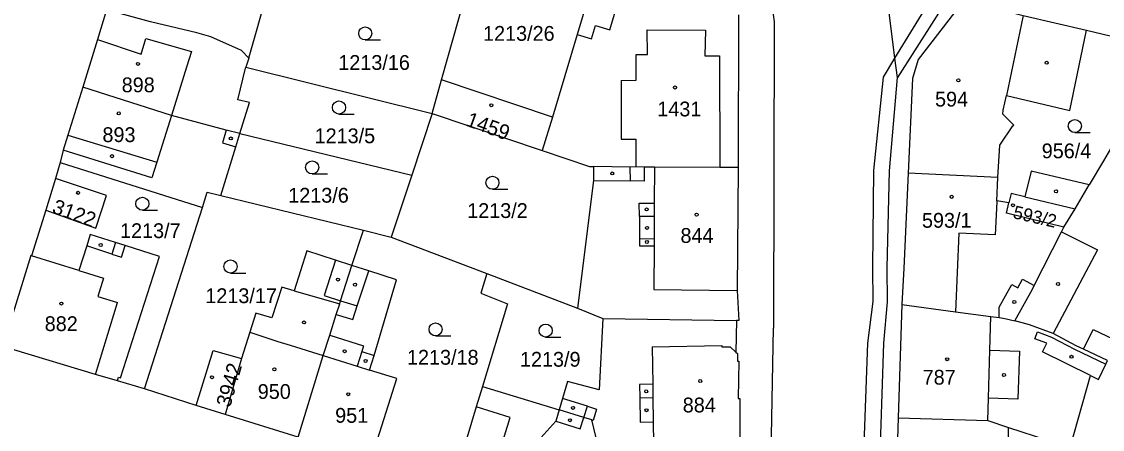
# Model space of a CAD drawing. Extents: x -679220 to -673243, y -1075091 to -1066557.
# Drawn here: x -676659.3 to -676535.2, y -1070817.8 to -1070770.9 of the extents above; entities that cross this region are included whole.
import ezdxf

# ---------------------------------------------------------------- set-up
doc = ezdxf.new("R2010")
doc.units = 0
for name, color, linetype in [('Hranice parcel', 7, 'Continuous'), ('Parcelní čísla', 7, 'Continuous'), ('Vnitřní kresba', 7, 'Continuous'), ('Značky budov', 7, 'Continuous'), ('Značky kultur', 7, 'Continuous')]:
    doc.layers.add(name, color=color, linetype=linetype)

msp = doc.modelspace()

# ---------------------------------------------------------------- linework, layer by layer
at = {"layer": 'Hranice parcel'}
for p, q in [((-676611.06, -1070777.63), (-676606.39, -1070761.11)), ((-676552.77, -1070768.03), (-676558.71, -1070777.35)), ((-676576.95, -1070770.15), (-676577.01, -1070787.69)), ((-676536.99, -1070771.92), (-676527.85, -1070774.08)), ((-676633.21, -1070775.11), (-676633.54, -1070776.16)), ((-676633.54, -1070776.16), (-676612.15, -1070781.49)), ((-676612.15, -1070781.49), (-676611.06, -1070777.63)), ((-676598.34, -1070781.89), (-676611.06, -1070777.63)), ((-676612.15, -1070781.49), (-676614.49, -1070788.56)), ((-676612.15, -1070781.49), (-676599.5, -1070785.74)), ((-676598.34, -1070781.89), (-676599.5, -1070785.74)), ((-676634.24, -1070783.78), (-676614.49, -1070788.56)), ((-676654.84, -1070787.11), (-676655.41, -1070788.96)), ((-676654.84, -1070787.11), (-676638.52, -1070792.27)), ((-676655.41, -1070788.96), (-676656.52, -1070792.58)), ((-676614.49, -1070788.56), (-676616.84, -1070795.67)), ((-676547.18, -1070788.82), (-676557.48, -1070788.35)), ((-676636.42, -1070790.88), (-676620.04, -1070794.89)), ((-676656.52, -1070792.58), (-676658.13, -1070797.82)), ((-676645.16, -1070813.11), (-676638.52, -1070792.27)), ((-676621.37, -1070798.93), (-676620.04, -1070794.89)), ((-676620.04, -1070794.89), (-676616.84, -1070795.67)), ((-676616.84, -1070795.67), (-676605.86, -1070799.86)), ((-676605.86, -1070799.86), (-676595.45, -1070803.84)), ((-676595.45, -1070803.84), (-676592.55, -1070805.03)), ((-676558.21, -1070803.43), (-676558.63, -1070816.42)), ((-676592.55, -1070805.03), (-676577.19, -1070805.26)), ((-676634.03, -1070809.62), (-676635.92, -1070816.06)), ((-676645.16, -1070813.11), (-676648.29, -1070812.19)), ((-676606.37, -1070812.84), (-676607.08, -1070815.18)), ((-676606.37, -1070812.84), (-676597.57, -1070815.51)), ((-676639.23, -1070815), (-676645.16, -1070813.11)), ((-676635.92, -1070816.06), (-676639.23, -1070815)), ((-676607.08, -1070815.18), (-676609.8, -1070824.12)), ((-676627.54, -1070818.64), (-676635.92, -1070816.06))]:
    msp.add_line(p, q, dxfattribs=at)
for points in [[(-676558.71, -1070777.35), (-676559, -1070775.13), (-676559.82, -1070768.65), (-676561.31, -1070761.21), (-676561.64, -1070759.91)], [(-676593.31, -1070765.15), (-676595.49, -1070772.42), (-676598.34, -1070781.89)], [(-676631.09, -1070767.6), (-676633.18, -1070775.01), (-676633.21, -1070775.11)], [(-676549.38, -1070768.93), (-676552.15, -1070769.87), (-676556.34, -1070775.27), (-676556.98, -1070777.46), (-676557.48, -1070788.35)], [(-676549.38, -1070768.93), (-676544.27, -1070770.21), (-676536.99, -1070771.92)], [(-676649.53, -1070769.59), (-676650.56, -1070772.98), (-676652.26, -1070778.45)], [(-676633.21, -1070775.11), (-676634.05, -1070774.25), (-676637.55, -1070772.67), (-676639.17, -1070772.23), (-676644.47, -1070770.94), (-676649.53, -1070769.59)], [(-676547.18, -1070788.82), (-676546.96, -1070785.11), (-676545.47, -1070782.88), (-676545.35, -1070782.8), (-676546.62, -1070781.55), (-676546.57, -1070781.1), (-676546.21, -1070779.4), (-676538.93, -1070781.12), (-676536.99, -1070771.92)], [(-676527.85, -1070774.08), (-676528.36, -1070775.16), (-676529.7, -1070777.51), (-676534.26, -1070785.52), (-676535.05, -1070786.9), (-676536.7, -1070789.69)], [(-676634.24, -1070783.78), (-676633.13, -1070780.22), (-676634.47, -1070779.9), (-676633.58, -1070776.28), (-676633.54, -1070776.16)], [(-676565.16, -1070934.01), (-676565.13, -1070933.22), (-676563.95, -1070912.72), (-676562.69, -1070879.56), (-676562.18, -1070870.58), (-676561.76, -1070853.32), (-676560.29, -1070807.87), (-676559.86, -1070803.11), (-676559.88, -1070799.2), (-676559.64, -1070788.06), (-676558.71, -1070777.35)], [(-676652.26, -1070778.45), (-676653.97, -1070783.95), (-676654.51, -1070785.7), (-676654.84, -1070787.11)], [(-676634.24, -1070783.78), (-676635.78, -1070783.41), (-676642.07, -1070781.69), (-676652.26, -1070778.45)], [(-676636.42, -1070790.88), (-676634.69, -1070785.32), (-676634.24, -1070783.78)], [(-676599.5, -1070785.74), (-676594.07, -1070787.57), (-676593.62, -1070787.58)], [(-676593.62, -1070787.58), (-676593.63, -1070789.19), (-676595.45, -1070803.84)], [(-676577.01, -1070787.69), (-676579.12, -1070787.69), (-676586.62, -1070787.63), (-676587.79, -1070787.63), (-676588.76, -1070787.62), (-676589.39, -1070787.63), (-676593.62, -1070787.58)], [(-676577.01, -1070787.69), (-676577.11, -1070801.8), (-676576.94, -1070805.26), (-676577.19, -1070805.26)], [(-676536.7, -1070789.69), (-676543.37, -1070788.09), (-676544.08, -1070791.06), (-676545.66, -1070790.68), (-676545.91, -1070791.72)], [(-676656.52, -1070792.58), (-676650.77, -1070794.64), (-676649.53, -1070790.91), (-676655.41, -1070788.96)], [(-676557.48, -1070788.35), (-676557.98, -1070799.24), (-676558.21, -1070803.43)], [(-676545.91, -1070791.72), (-676547.3, -1070791.51), (-676547.18, -1070788.82)], [(-676638.52, -1070792.27), (-676637.97, -1070790.5), (-676636.42, -1070790.88)], [(-676539.6, -1070794.52), (-676538.32, -1070792.44), (-676536.7, -1070789.69)], [(-676539.6, -1070794.52), (-676546.2, -1070792.93), (-676545.91, -1070791.72)], [(-676648.29, -1070812.19), (-676648.16, -1070811.76), (-676647.94, -1070811.82), (-676643.44, -1070797.91), (-676647.39, -1070796.65), (-676648.49, -1070796.3), (-676651.4, -1070795.37), (-676651.81, -1070796.68), (-676652.71, -1070799.52), (-676658.13, -1070797.82)], [(-676545.25, -1070805.3), (-676543.21, -1070801.64), (-676543.01, -1070801.24), (-676539.88, -1070795.06), (-676539.6, -1070794.52)], [(-676658.13, -1070797.82), (-676658.23, -1070797.79), (-676661.02, -1070806.85)], [(-676621.37, -1070798.93), (-676623.25, -1070798.32), (-676626.55, -1070797.27), (-676627.97, -1070801.83), (-676629.42, -1070801.41), (-676630.57, -1070804.93), (-676632.4, -1070804.42), (-676633.08, -1070806.6), (-676634.03, -1070809.62)], [(-676627.54, -1070818.64), (-676624.64, -1070809.28), (-676623.9, -1070806.93), (-676623.15, -1070804.55), (-676622.76, -1070803.34), (-676622.65, -1070802.98), (-676621.37, -1070798.93)], [(-676619.15, -1070821.22), (-676616.19, -1070811.92), (-676619.32, -1070810.94), (-676618.79, -1070809.27), (-676616.23, -1070800.57), (-676619.43, -1070799.55), (-676621.37, -1070798.93)], [(-676605.86, -1070799.86), (-676606.56, -1070802.13), (-676603.48, -1070803.34), (-676606.37, -1070812.84)], [(-676558.21, -1070803.43), (-676552.04, -1070804.26), (-676547.98, -1070804.8), (-676547.05, -1070804.92), (-676546.37, -1070805.02), (-676545.25, -1070805.3)], [(-676592.55, -1070805.03), (-676592.98, -1070813.22), (-676596.59, -1070812.27), (-676597.18, -1070814.23), (-676597.57, -1070815.51)], [(-676577.19, -1070805.26), (-676577.26, -1070808.89), (-676577.1, -1070809.03), (-676577.09, -1070809.94), (-676576.94, -1070809.94), (-676576.99, -1070814.2), (-676576.81, -1070814.2), (-676576.82, -1070819.25)], [(-676534.58, -1070809.86), (-676537.34, -1070808.55), (-676538.18, -1070808.15), (-676540.83, -1070806.73), (-676543.54, -1070805.74), (-676545.25, -1070805.3)], [(-676648.29, -1070812.19), (-676650.8, -1070811.46), (-676660.19, -1070808.63), (-676661.02, -1070806.85)], [(-676639.23, -1070815), (-676637.28, -1070808.71), (-676634.03, -1070809.62)], [(-676538.87, -1070819.84), (-676536.56, -1070811.58), (-676535.65, -1070812.02), (-676534.78, -1070810.26), (-676534.58, -1070809.86)], [(-676605.93, -1070825.31), (-676603.19, -1070816.38), (-676607.08, -1070815.18)], [(-676597.57, -1070815.51), (-676597.96, -1070816.8), (-676600.01, -1070819.13), (-676600.62, -1070821.15), (-676593.66, -1070824.59), (-676593.3, -1070828.83), (-676592.87, -1070828.96), (-676592.97, -1070829.3)], [(-676576.82, -1070819.25), (-676586.72, -1070819.37), (-676593.12, -1070819.54), (-676593.82, -1070816.68), (-676594.72, -1070816.4), (-676597.57, -1070815.51)], [(-676558.63, -1070816.42), (-676558.98, -1070827.27), (-676559.06, -1070829.92)], [(-676558.63, -1070816.42), (-676548.33, -1070816.75), (-676545.96, -1070817.53), (-676541.49, -1070818.99), (-676538.87, -1070819.84)]]:
    msp.add_lwpolyline(points, dxfattribs=at)
at = {"layer": 'Vnitřní kresba'}
for p, q in [((-676591.75, -1070771.87), (-676590.06, -1070766.13)), ((-676559, -1070775.13), (-676554.63, -1070768)), ((-676573.11, -1070769.27), (-676572.87, -1070770.94)), ((-676544.27, -1070770.21), (-676546.21, -1070779.4)), ((-676593.86, -1070772.91), (-676593.4, -1070771.37)), ((-676593.4, -1070771.37), (-676591.75, -1070771.87)), ((-676587.44, -1070771.86), (-676580.74, -1070771.9)), ((-676587.4, -1070774.69), (-676587.44, -1070771.86)), ((-676580.74, -1070771.9), (-676580.85, -1070774.87)), ((-676572.87, -1070770.94), (-676572.95, -1070806.14)), ((-676650.56, -1070772.98), (-676645.54, -1070774.65)), ((-676645.54, -1070774.65), (-676645.02, -1070772.88)), ((-676645.02, -1070772.88), (-676639.78, -1070774.37)), ((-676595.49, -1070772.42), (-676593.86, -1070772.91)), ((-676639.78, -1070774.37), (-676640.34, -1070776.16)), ((-676588.71, -1070774.69), (-676587.4, -1070774.69)), ((-676588.7, -1070777.66), (-676588.71, -1070774.69)), ((-676580.85, -1070774.87), (-676579.14, -1070774.87)), ((-676579.14, -1070774.87), (-676579.12, -1070787.69)), ((-676560.33, -1070777.32), (-676559, -1070775.13)), ((-676640.34, -1070776.16), (-676642.07, -1070781.69)), ((-676590.45, -1070777.67), (-676588.7, -1070777.66)), ((-676590.45, -1070777.67), (-676590.45, -1070784.41)), ((-676561.44, -1070788.03), (-676560.33, -1070777.32)), ((-676642.07, -1070781.69), (-676643.76, -1070787.07)), ((-676653.97, -1070783.95), (-676643.76, -1070787.07)), ((-676635.78, -1070783.41), (-676636.22, -1070784.85)), ((-676590.45, -1070784.41), (-676588.76, -1070784.41)), ((-676588.76, -1070784.41), (-676588.76, -1070787.62)), ((-676636.22, -1070784.85), (-676634.69, -1070785.32)), ((-676644.33, -1070788.88), (-676654.51, -1070785.7)), ((-676643.76, -1070787.07), (-676644.33, -1070788.88)), ((-676589.38, -1070789.23), (-676589.39, -1070787.63)), ((-676587.79, -1070787.63), (-676587.8, -1070789.24)), ((-676586.62, -1070787.63), (-676586.64, -1070791.78)), ((-676561.56, -1070799.17), (-676561.44, -1070788.03)), ((-676593.63, -1070789.19), (-676589.38, -1070789.23)), ((-676587.8, -1070789.24), (-676589.38, -1070789.23)), ((-676588.36, -1070791.77), (-676586.64, -1070791.78)), ((-676588.33, -1070793.3), (-676588.36, -1070791.77)), ((-676586.64, -1070791.78), (-676586.65, -1070793.31)), ((-676547.31, -1070791.62), (-676547.48, -1070795.4)), ((-676547.3, -1070791.51), (-676547.31, -1070791.62)), ((-676544.08, -1070791.06), (-676538.32, -1070792.44)), ((-676588.33, -1070793.3), (-676588.35, -1070795.85)), ((-676586.65, -1070793.31), (-676588.33, -1070793.3)), ((-676586.65, -1070793.31), (-676586.66, -1070795.86)), ((-676551.68, -1070795.21), (-676552.04, -1070804.26)), ((-676547.48, -1070795.4), (-676551.68, -1070795.21)), ((-676539.88, -1070795.06), (-676535.76, -1070797.15)), ((-676648.91, -1070797.62), (-676651.81, -1070796.68)), ((-676648.49, -1070796.3), (-676648.91, -1070797.62)), ((-676647.81, -1070797.97), (-676647.39, -1070796.65)), ((-676588.35, -1070795.85), (-676588.35, -1070796.67)), ((-676588.35, -1070795.85), (-676586.66, -1070795.86)), ((-676588.35, -1070796.67), (-676586.66, -1070796.68)), ((-676586.66, -1070796.68), (-676586.69, -1070801.71)), ((-676586.66, -1070795.86), (-676586.66, -1070796.68)), ((-676648.91, -1070797.62), (-676647.81, -1070797.97)), ((-676535.76, -1070797.15), (-676540.83, -1070806.73)), ((-676623.25, -1070798.32), (-676624.55, -1070802.38)), ((-676561.5, -1070803.08), (-676561.56, -1070799.17)), ((-676652.71, -1070799.52), (-676649.9, -1070800.41)), ((-676649.9, -1070800.41), (-676650.55, -1070802.48)), ((-676620.75, -1070803.58), (-676619.43, -1070799.55)), ((-676544.89, -1070801.5), (-676544.34, -1070800.51)), ((-676544.34, -1070800.51), (-676543.01, -1070801.24)), ((-676586.69, -1070801.71), (-676577.11, -1070801.8)), ((-676547.04, -1070803.74), (-676545.59, -1070801.12)), ((-676545.59, -1070801.12), (-676544.89, -1070801.5)), ((-676650.55, -1070802.48), (-676648.28, -1070803.18)), ((-676627.97, -1070801.83), (-676622.76, -1070803.34)), ((-676624.55, -1070802.38), (-676622.65, -1070802.98)), ((-676622.65, -1070802.98), (-676620.75, -1070803.58)), ((-676650.8, -1070811.46), (-676648.28, -1070803.18)), ((-676621.24, -1070805.15), (-676620.75, -1070803.58)), ((-676562.11, -1070807.84), (-676561.5, -1070803.08)), ((-676547.05, -1070804.92), (-676547.04, -1070803.74)), ((-676623.15, -1070804.55), (-676621.24, -1070805.15)), ((-676548.1, -1070808.67), (-676547.98, -1070804.8)), ((-676633.08, -1070806.6), (-676629.86, -1070807.65)), ((-676573.69, -1070843.89), (-676572.95, -1070806.14)), ((-676542.93, -1070807.37), (-676542.63, -1070806.55)), ((-676542.63, -1070806.55), (-676541.02, -1070807.15)), ((-676537.34, -1070808.55), (-676536.26, -1070806.28)), ((-676536.26, -1070806.28), (-676532.16, -1070808.22)), ((-676629.86, -1070807.65), (-676628.44, -1070808.09)), ((-676623.9, -1070806.93), (-676620.01, -1070808.15)), ((-676563.74, -1070853.28), (-676562.11, -1070807.84)), ((-676541.58, -1070807.87), (-676542.93, -1070807.37)), ((-676542.07, -1070808.85), (-676541.58, -1070807.87)), ((-676541.02, -1070807.15), (-676538.37, -1070808.56)), ((-676628.44, -1070808.09), (-676624.64, -1070809.28)), ((-676620.22, -1070808.82), (-676620.74, -1070810.5)), ((-676620.01, -1070808.15), (-676620.22, -1070808.82)), ((-676620.22, -1070808.82), (-676618.79, -1070809.27)), ((-676586.89, -1070808.26), (-676578.88, -1070808.13)), ((-676586.89, -1070808.26), (-676586.82, -1070812.56)), ((-676578.88, -1070808.13), (-676578.88, -1070808.28)), ((-676578.88, -1070808.28), (-676577.94, -1070808.27)), ((-676577.94, -1070808.27), (-676577.26, -1070808.89)), ((-676548.26, -1070814.19), (-676548.1, -1070808.67)), ((-676548.1, -1070808.67), (-676544.72, -1070808.77)), ((-676544.72, -1070808.77), (-676544.89, -1070814.29)), ((-676536.56, -1070811.58), (-676542.07, -1070808.85)), ((-676538.37, -1070808.56), (-676534.78, -1070810.26)), ((-676624.64, -1070809.28), (-676620.74, -1070810.5)), ((-676620.74, -1070810.5), (-676619.32, -1070810.94)), ((-676586.82, -1070812.56), (-676588.32, -1070812.59)), ((-676588.32, -1070812.59), (-676588.3, -1070814.13)), ((-676586.82, -1070812.56), (-676586.8, -1070814.11)), ((-676594.31, -1070815.1), (-676597.18, -1070814.23)), ((-676588.3, -1070814.13), (-676586.8, -1070814.11)), ((-676588.3, -1070814.13), (-676588.27, -1070816.93)), ((-676586.8, -1070814.11), (-676586.76, -1070816.91)), ((-676548.33, -1070816.75), (-676548.26, -1070814.19)), ((-676544.89, -1070814.29), (-676548.26, -1070814.19)), ((-676594.72, -1070816.4), (-676594.31, -1070815.1)), ((-676594.31, -1070815.1), (-676593.27, -1070815.42)), ((-676593.27, -1070815.42), (-676593.67, -1070816.73)), ((-676595.13, -1070817.7), (-676594.72, -1070816.4)), ((-676593.67, -1070816.73), (-676593.82, -1070816.68)), ((-676597.96, -1070816.8), (-676595.13, -1070817.7)), ((-676588.27, -1070816.93), (-676586.76, -1070816.91)), ((-676586.76, -1070816.91), (-676586.72, -1070819.37)), ((-676546.02, -1070819.88), (-676545.96, -1070817.53))]:
    msp.add_line(p, q, dxfattribs=at)
at = {"layer": 'Značky budov'}
for centre in [(-676645.92, -1070775.78), (-676541.58, -1070775.65), (-676551.72, -1070777.67), (-676584.26, -1070778.49), (-676605.35, -1070780.53), (-676648.13, -1070781.46), (-676635.26, -1070784.34), (-676648.91, -1070786.38), (-676591.47, -1070788.36), (-676652.8, -1070790.59), (-676540.51, -1070790.41), (-676552.49, -1070791.05), (-676545.45, -1070792.01), (-676587.52, -1070792.5), (-676581.78, -1070793.09), (-676587.47, -1070794.62), (-676650.2, -1070796.58), (-676587.49, -1070796.23), (-676622.96, -1070800.55), (-676621, -1070801.13), (-676540.28, -1070801.07), (-676545.3, -1070803.13), (-676654.72, -1070803.31), (-676626.85, -1070805.48), (-676622.19, -1070808.78), (-676538.73, -1070809.42), (-676619.79, -1070809.9), (-676553.01, -1070809.7), (-676637.43, -1070811.77), (-676630.26, -1070810.86), (-676546.49, -1070811.52), (-676581.36, -1070812.21), (-676621.78, -1070813.72), (-676587.56, -1070813.39), (-676595.97, -1070815.29), (-676587.53, -1070815.56), (-676596.33, -1070816.71)]:
    msp.add_circle(centre, 0.175, dxfattribs=at)
at = {"layer": 'Značky kultur'}
for p, q in [((-676619.83, -1070773.03), (-676618.08, -1070773.03)), ((-676622.84, -1070781.54), (-676621.09, -1070781.54)), ((-676538.35, -1070783.67), (-676536.6, -1070783.67)), ((-676625.92, -1070788.42), (-676624.17, -1070788.42)), ((-676605.22, -1070790.18), (-676603.47, -1070790.18)), ((-676645.42, -1070792.59), (-676643.67, -1070792.59)), ((-676635.3, -1070799.8), (-676633.55, -1070799.8)), ((-676611.75, -1070807.02), (-676610, -1070807.02)), ((-676599.11, -1070807.16), (-676597.36, -1070807.16))]:
    msp.add_line(p, q, dxfattribs=at)
for centre in [(-676619.83, -1070772.28), (-676622.84, -1070780.79), (-676538.35, -1070782.92), (-676625.92, -1070787.67), (-676605.22, -1070789.43), (-676645.42, -1070791.84), (-676635.3, -1070799.05), (-676611.75, -1070806.27), (-676599.11, -1070806.41)]:
    msp.add_circle(centre, 0.75, dxfattribs=at)

# ---------------------------------------------------------------- texts
at = {"layer": 'Parcelní čísla'}
for s, p in [('1213/26', (-676606.3, -1070773.13)), ('1213/16', (-676622.92, -1070776.47)), ('898', (-676647.79, -1070779.04)), ('594', (-676554.4, -1070780.68)), ('1431', (-676586.29, -1070781.81)), ('893', (-676650, -1070784.76)), ('1213/5', (-676625.64, -1070784.89)), ('956/4', (-676542.15, -1070786.62)), ('1213/6', (-676628.67, -1070791.72)), ('1213/2', (-676608.12, -1070793.48)), ('593/1', (-676555.9, -1070794.6)), ('1213/7', (-676647.98, -1070795.79)), ('844', (-676583.63, -1070796.34)), ('1213/17', (-676638.19, -1070803.26)), ('882', (-676656.63, -1070806.47)), ('1213/18', (-676615.03, -1070810.33)), ('1213/9', (-676602.06, -1070810.56)), ('787', (-676555.82, -1070812.62)), ('950', (-676632.17, -1070814.26)), ('884', (-676583.37, -1070815.81)), ('951', (-676623.28, -1070817))]:
    msp.add_text(s, height=1.7, dxfattribs=at).set_placement(p)
for s, height, rotation, p in [('1459', 1.7, 340, (-676608.37, -1070782.85)), ('3122', 1.7, 340, (-676655.89, -1070792.86)), ('593/2', 1.5, 347, (-676545.53, -1070793.49)), ('3942', 1.7, 74, (-676635.35, -1070815.31))]:
    msp.add_text(s, height=height, rotation=rotation, dxfattribs=at).set_placement(p)

doc.saveas('drawing.dxf')
